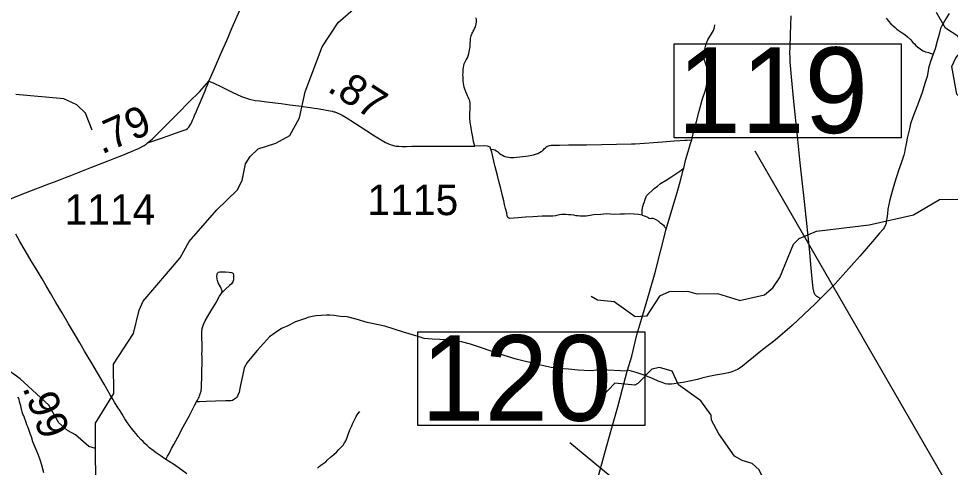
# Model space of a CAD drawing. Extents: x 2290615 to 2522933, y 819489 to 1012715.
# Drawn here: x 2430887 to 2446134, y 891346 to 898683 of the extents above; entities that cross this region are included whole.
import ezdxf

# ---------------------------------------------------------------- set-up
doc = ezdxf.new("R2010")
doc.units = 0
for name, color, linetype in [('Exist Hydrographic Creek Single Shore', 7, 'Continuous'), ('Exist Hydrographic Misc Water Feature', 7, 'Continuous'), ('Exist Road Non-System Type 51', 7, 'Continuous'), ('Exist Road Primary NC Attributed', 7, 'Continuous'), ('Exist Road Secondary Mileage Hundredths English Label', 7, 'Continuous'), ('Exist Road Secondary Structure Standard Bridge Number Label', 7, 'Continuous'), ('Exist Road Secondary Type 20 Attributed', 7, 'Continuous'), ('Exist Road Secondary Type 41 Attributed', 7, 'Continuous'), ('Exist Road Secondary Type 51 Attributed', 7, 'Continuous'), ('Exist Road Secondary Type 51 Number Label', 7, 'Continuous')]:
    doc.layers.add(name, color=color, linetype=linetype)

msp = doc.modelspace()

# ---------------------------------------------------------------- linework, layer by layer
at = {"layer": 'Exist Hydrographic Creek Single Shore'}
for points in [[(2447011, 895475), (2447069, 895517), (2447116, 895683), (2447103, 895985), (2447078, 896007), (2446989, 896381), (2446985, 896607), (2446942, 896691), (2446807, 896797), (2446557, 896777), (2446423, 896824), (2446362, 896998), (2446340, 897339), (2446239, 897446), (2446156, 897903), (2446221, 898043), (2446327, 898162), (2446325, 898304), (2446257, 898396), (2446055, 898526), (2445909, 898782)], [(2432093, 896861), (2431981, 897135), (2431837, 897274), (2431627, 897370), (2430843, 897443)], [(2442686, 894073), (2443091, 894169), (2443231, 894280), (2443345, 894449), (2443569, 894993), (2443659, 895089), (2443941, 895209), (2444806, 895313), (2445528, 895477), (2445957, 895725), (2446299, 895729), (2446522, 895843), (2446622, 895844), (2446740, 895786), (2446901, 895632), (2447011, 895475)], [(2442686, 894073), (2442331, 894184), (2441989, 894180), (2441838, 894220), (2441530, 894214), (2441373, 894145), (2441161, 893818), (2440978, 893807), (2440633, 894052), (2440357, 894080), (2440257, 894139)], [(2432152, 891105), (2432144, 891653)]]:
    msp.add_lwpolyline(points, dxfattribs=at)
at = {"layer": 'Exist Hydrographic Misc Water Feature'}
for points in [[(2432144, 891653), (2432146, 892070), (2432447, 892552), (2432440, 893034), (2432766, 893536), (2432861, 893915), (2432925, 894065), (2433532, 894773), (2433678, 895041), (2434128, 895559), (2434465, 895878), (2434546, 896039), (2434601, 896307), (2434674, 896431), (2434806, 896552), (2435096, 896646), (2435327, 896773), (2435481, 897062), (2435575, 897486), (2435856, 898223), (2436117, 898621), (2436405, 898872)], [(2432144, 891653), (2432035, 891685), (2431815, 891876), (2431689, 891946), (2431546, 892072), (2431383, 892361), (2430911, 892794), (2430658, 892981), (2430530, 893199), (2430486, 893328)], [(2442726, 891460), (2442603, 891529), (2442347, 891893), (2442227, 892118), (2442218, 892200), (2442048, 892433), (2441686, 892694), (2441582, 892916), (2441373, 892979), (2441249, 892951), (2441019, 892715), (2440969, 892690), (2440644, 892720), (2440430, 892501), (2440374, 892358), (2440259, 892231), (2439959, 892226)], [(2444578, 888646), (2444757, 888906), (2444729, 889105), (2444720, 889164), (2444584, 889319), (2444305, 889557), (2443935, 889775), (2443834, 889866), (2443653, 890213), (2443525, 890379), (2443366, 890484), (2443247, 890597), (2443092, 890919), (2443054, 891203), (2443003, 891303), (2442892, 891410), (2442726, 891460)]]:
    msp.add_lwpolyline(points, dxfattribs=at)
at = {"layer": 'Exist Road Non-System Type 51'}
for points in [[(2438350, 896598), (2438330, 896674), (2438317, 896744), (2438302, 896825), (2438293, 896891), (2438276, 896995), (2438273, 897047), (2438270, 897101), (2438273, 897151), (2438275, 897189), (2438276, 897235), (2438277, 897277), (2438277, 897303), (2438269, 897337), (2438262, 897361), (2438250, 897387), (2438233, 897420), (2438219, 897446), (2438203, 897484), (2438190, 897530), (2438179, 897563), (2438175, 897594), (2438168, 897627), (2438164, 897661), (2438159, 897701), (2438159, 897731), (2438158, 897767), (2438160, 897797), (2438159, 897833), (2438161, 897857), (2438165, 897883), (2438170, 897919), (2438180, 897946), (2438195, 897978), (2438213, 898010), (2438230, 898042), (2438244, 898076), (2438253, 898113), (2438259, 898143), (2438265, 898169), (2438270, 898197), (2438274, 898223), (2438275, 898239), (2438277, 898275), (2438280, 898314), (2438280, 898339), (2438283, 898361), (2438287, 898380), (2438294, 898403), (2438300, 898419), (2438311, 898448), (2438318, 898461), (2438324, 898476), (2438334, 898493), (2438349, 898522), (2438361, 898548), (2438370, 898571), (2438376, 898598), (2438380, 898626), (2438379, 898656), (2438375, 898694)], [(2444008, 894106), (2443970, 894127), (2443950, 894142), (2443929, 894159), (2443917, 894172), (2443909, 894187), (2443904, 894201), (2443900, 894227), (2443891, 894277), (2443880, 894373), (2443861, 894545), (2443850, 894664), (2443833, 894867), (2443778, 895387), (2443739, 895744), (2443706, 896079), (2443676, 896324), (2443634, 896762), (2443573, 897326), (2443534, 897733), (2443510, 897975), (2443510, 898042), (2443508, 898127), (2443510, 898214), (2443517, 898423), (2443530, 898728)], [(2445083, 898693), (2445123, 898641), (2445162, 898598), (2445196, 898563), (2445229, 898537), (2445257, 898513), (2445282, 898493), (2445314, 898473), (2445347, 898450), (2445391, 898424), (2445432, 898387), (2445488, 898334), (2445521, 898295), (2445545, 898273), (2445571, 898245), (2445597, 898223), (2445619, 898204), (2445641, 898190), (2445663, 898175), (2445691, 898156), (2445726, 898141), (2445774, 898129), (2445818, 898114), (2445852, 898105)], [(2446112, 898769), (2446057, 898679), (2446016, 898605), (2445994, 898568), (2445974, 898523), (2445964, 898479), (2445944, 898407), (2445920, 898314), (2445883, 898187), (2445852, 898105)], [(2441901, 896704), (2441923, 896805), (2441977, 897002), (2442024, 897168), (2442073, 897354), (2442125, 897511), (2442156, 897632), (2442176, 897722), (2442176, 897776), (2442158, 897859), (2442125, 897955), (2442107, 898018), (2442100, 898078), (2442109, 898139), (2442120, 898206), (2442140, 898273), (2442167, 898334), (2442210, 898410), (2442257, 898491), (2442275, 898536), (2442281, 898581)], [(2445852, 898105), (2445811, 897983), (2445778, 897874), (2445769, 897830), (2445752, 897737), (2445717, 897621), (2445671, 897478), (2445630, 897355), (2445584, 897240), (2445519, 897070), (2445484, 896961), (2445465, 896879), (2445428, 896728), (2445408, 896637), (2445393, 896558), (2445384, 896493), (2445371, 896450), (2445332, 896336), (2445286, 896202), (2445218, 895995), (2445186, 895879), (2445144, 895720), (2445112, 895570), (2445105, 895490), (2445092, 895416), (2445086, 895374), (2445083, 895341), (2445077, 895320), (2445068, 895298), (2445053, 895263), (2445033, 895239), (2444976, 895174), (2444857, 895041), (2444652, 894801), (2444379, 894492), (2444249, 894346), (2444008, 894106)], [(2432998, 896651), (2433077, 896718), (2433225, 896863), (2433497, 897139), (2433678, 897321), (2433849, 897485), (2433923, 897571), (2434000, 897662)], [(2438612, 896550), (2438657, 896545), (2438679, 896538), (2438706, 896523), (2438724, 896508), (2438738, 896497), (2438755, 896478), (2438781, 896460), (2438803, 896449), (2438830, 896435), (2438842, 896429), (2438872, 896424), (2438904, 896418), (2438936, 896415), (2438988, 896415), (2439188, 896436), (2439223, 896439), (2439257, 896445), (2439283, 896450), (2439311, 896456), (2439331, 896463), (2439359, 896471), (2439385, 896479), (2439409, 896492), (2439439, 896508), (2439458, 896520), (2439472, 896535), (2439494, 896559), (2439506, 896571), (2439515, 896581), (2439529, 896591), (2439543, 896600), (2439557, 896606), (2439573, 896610), (2439599, 896612), (2439737, 896616), (2439887, 896621), (2440019, 896620), (2440179, 896621), (2440914, 896637), (2440978, 896638), (2441050, 896641), (2441350, 896664), (2441422, 896671), (2441613, 896686), (2441705, 896691), (2441791, 896694), (2441829, 896697), (2441901, 896704)], [(2441771, 896239), (2441805, 896386), (2441843, 896511), (2441883, 896639), (2441901, 896704)], [(2438612, 896550), (2438608, 896566), (2438601, 896580), (2438589, 896588), (2438575, 896594), (2438557, 896597), (2438514, 896602), (2438350, 896598)], [(2441088, 895469), (2441028, 895480), (2440958, 895486), (2440882, 895491), (2440804, 895486), (2440728, 895484), (2440634, 895482), (2440515, 895489), (2440414, 895482), (2440297, 895476), (2440207, 895461), (2440172, 895454), (2440105, 895452), (2440072, 895452), (2440042, 895456), (2440012, 895459), (2439971, 895467), (2439924, 895473), (2439884, 895476), (2439844, 895478), (2439808, 895478), (2439773, 895478), (2439740, 895474), (2439709, 895470), (2439675, 895459), (2439631, 895453), (2439581, 895454), (2439455, 895453), (2439301, 895444), (2439181, 895436), (2439063, 895428), (2438922, 895414), (2438906, 895419), (2438894, 895434), (2438886, 895448), (2438883, 895458), (2438874, 895507), (2438855, 895578), (2438838, 895642), (2438825, 895706), (2438806, 895786), (2438778, 895904), (2438753, 896006), (2438723, 896116), (2438703, 896201), (2438687, 896261), (2438664, 896351), (2438639, 896448), (2438628, 896499), (2438612, 896550)], [(2441088, 895469), (2441093, 895555), (2441104, 895613), (2441115, 895651), (2441126, 895689), (2441135, 895712), (2441144, 895743), (2441151, 895761), (2441164, 895786), (2441182, 895806), (2441202, 895826), (2441249, 895868), (2441287, 895904), (2441339, 895945), (2441393, 895985), (2441482, 896041), (2441560, 896092), (2441643, 896144), (2441709, 896187), (2441771, 896239)], [(2441485, 895243), (2441672, 895877), (2441713, 896012), (2441762, 896208), (2441771, 896239)], [(2441088, 895469), (2441137, 895455), (2441166, 895442), (2441189, 895430), (2441191, 895426), (2441202, 895419), (2441222, 895417), (2441245, 895422), (2441263, 895419), (2441290, 895408), (2441316, 895397), (2441350, 895379), (2441379, 895350), (2441415, 895327), (2441437, 895305), (2441449, 895292), (2441458, 895280), (2441470, 895263), (2441485, 895243)], [(2440852, 892937), (2440919, 893162), (2441003, 893513), (2441104, 893838), (2441209, 894212), (2441303, 894531), (2441485, 895243)], [(2434214, 894201), (2434217, 894232), (2434193, 894295), (2434152, 894364), (2434140, 894399), (2434136, 894425), (2434132, 894466), (2434136, 894503), (2434144, 894522), (2434160, 894540), (2434181, 894543), (2434212, 894542), (2434272, 894542), (2434332, 894539), (2434371, 894534), (2434386, 894528), (2434395, 894516), (2434403, 894490), (2434404, 894454), (2434401, 894414), (2434392, 894378), (2434370, 894346), (2434338, 894317), (2434274, 894260), (2434214, 894201)], [(2433799, 892418), (2433816, 892447), (2433828, 892476), (2433839, 892496), (2433848, 892517), (2433860, 892548), (2433873, 892592), (2433880, 892651), (2433881, 892714), (2433884, 892794), (2433887, 892916), (2433889, 893053), (2433889, 893149), (2433887, 893208), (2433889, 893248), (2433889, 893283), (2433888, 893311), (2433890, 893351), (2433889, 893394), (2433887, 893433), (2433886, 893457), (2433884, 893482), (2433884, 893557), (2433893, 893615), (2433911, 893681), (2433941, 893742), (2433979, 893809), (2434018, 893873), (2434062, 893946), (2434120, 894043), (2434176, 894143), (2434214, 894201)], [(2444008, 894106), (2443926, 894024), (2443543, 893667), (2443266, 893428), (2443061, 893268), (2442824, 893075), (2442732, 893003), (2442660, 892949), (2442612, 892927), (2442560, 892907), (2442501, 892890), (2442421, 892874), (2442288, 892855), (2442183, 892833), (2442069, 892802), (2441995, 892782), (2441867, 892755), (2441764, 892735), (2441672, 892721), (2441612, 892710), (2441572, 892705), (2441536, 892705), (2441509, 892708), (2441475, 892714), (2441417, 892732), (2441352, 892757), (2441269, 892791), (2441178, 892831), (2441106, 892860), (2441043, 892882), (2440992, 892898), (2440916, 892916), (2440852, 892937)], [(2440846, 892918), (2440413, 892941), (2440245, 892926), (2440044, 892936), (2439887, 892953), (2439727, 892963), (2439601, 892980), (2439406, 893021), (2439028, 893116), (2438759, 893198), (2438463, 893301), (2438279, 893362), (2438132, 893399), (2438010, 893420), (2437911, 893430), (2437778, 893437), (2437655, 893440), (2437522, 893451), (2437424, 893485), (2437185, 893556), (2436878, 893652), (2436589, 893716), (2436408, 893771), (2436262, 893805), (2436156, 893815), (2436047, 893829), (2435979, 893832), (2435924, 893832), (2435839, 893829), (2435758, 893822), (2435689, 893812), (2435621, 893795), (2435584, 893781), (2435420, 893723), (2435291, 893662), (2435189, 893614), (2435086, 893546), (2434994, 893481), (2434892, 893372), (2434793, 893256), (2434674, 893120), (2434626, 893062), (2434579, 892973), (2434555, 892864), (2434521, 892718), (2434509, 892637), (2434497, 892574), (2434482, 892535), (2434468, 892510), (2434452, 892487), (2434434, 892472), (2434411, 892453), (2434386, 892440), (2434359, 892435), (2434275, 892431), (2434109, 892428), (2433955, 892422), (2433848, 892417), (2433799, 892418)], [(2440343, 891085), (2440508, 891682), (2440605, 892029), (2440690, 892334), (2440767, 892628), (2440846, 892918), (2440852, 892937)], [(2433295, 891476), (2433324, 891529), (2433349, 891570), (2433391, 891654), (2433426, 891720), (2433491, 891840), (2433519, 891886), (2433544, 891935), (2433580, 892009), (2433609, 892057), (2433675, 892185), (2433740, 892305), (2433773, 892369), (2433799, 892418)], [(2435780, 891334), (2435792, 891349), (2435805, 891362), (2435831, 891380), (2435863, 891402), (2435912, 891438), (2435944, 891470), (2435991, 891510), (2436047, 891554), (2436088, 891596), (2436128, 891637), (2436162, 891669), (2436199, 891711), (2436222, 891745), (2436239, 891779), (2436252, 891809), (2436262, 891833), (2436273, 891864), (2436284, 891899), (2436307, 891958), (2436337, 892023), (2436358, 892067), (2436379, 892114), (2436411, 892179), (2436439, 892221), (2436472, 892258)]]:
    msp.add_lwpolyline(points, dxfattribs=at)
at = {"layer": 'Exist Road Primary NC Attributed'}
msp.add_lwpolyline([(2433641, 891240), (2433435, 891388), (2433295, 891476), (2433204, 891537), (2433138, 891582), (2433086, 891621), (2433029, 891666), (2432988, 891701), (2432951, 891734), (2432924, 891766), (2432887, 891802), (2432843, 891851), (2432808, 891894), (2432773, 891936), (2432728, 891993), (2432695, 892037), (2432657, 892090), (2432626, 892141), (2432581, 892214), (2432546, 892268), (2432511, 892322), (2432461, 892403), (2432427, 892462), (2432385, 892534), (2432285, 892708), (2432178, 892889), (2432068, 893077), (2431965, 893246), (2431887, 893382), (2431803, 893531), (2431701, 893694), (2431598, 893874), (2431498, 894043), (2431406, 894195), (2431336, 894316), (2431270, 894427), (2431190, 894564), (2431094, 894723), (2430995, 894891), (2430909, 895040), (2430842, 895159)], dxfattribs=at)
at = {"layer": 'Exist Road Secondary Structure Standard Bridge Number Label'}
msp.add_line((2446360, 886447), (2439906, 891746), dxfattribs=at)
for points in [[(2441613, 898271), (2445329, 898271), (2445329, 896734), (2441613, 896734)], [(2437418, 893564), (2441134, 893564), (2441134, 892028), (2437418, 892028)]]:
    msp.add_lwpolyline(points, close=True, dxfattribs=at)
msp.add_lwpolyline([(2450858, 890229), (2446464, 890419), (2442941, 896517)], dxfattribs=at)
at = {"layer": 'Exist Road Secondary Type 20 Attributed'}
msp.add_lwpolyline([(2434000, 897662), (2434051, 897771), (2434094, 897868), (2434144, 897980), (2434209, 898133), (2434293, 898325), (2434384, 898536), (2434509, 898823)], dxfattribs=at)
at = {"layer": 'Exist Road Secondary Type 41 Attributed'}
msp.add_lwpolyline([(2434000, 897662), (2434068, 897632), (2434208, 897566), (2434303, 897520), (2434384, 897482), (2434465, 897445), (2434536, 897411), (2434599, 897386), (2434665, 897366), (2434757, 897347), (2434828, 897338), (2434943, 897325), (2435185, 897294), (2435327, 897275), (2435471, 897259), (2435545, 897248), (2435614, 897238), (2435663, 897231), (2435721, 897221), (2435778, 897213), (2435830, 897205), (2435868, 897199), (2435918, 897188), (2435951, 897182), (2435987, 897175), (2436022, 897168), (2436046, 897161), (2436062, 897157), (2436101, 897143), (2436138, 897129), (2436182, 897106), (2436247, 897069), (2436382, 896979), (2436586, 896849), (2436710, 896769), (2436821, 896699), (2436889, 896660), (2436930, 896639), (2436969, 896623), (2437004, 896612), (2437037, 896603), (2437065, 896599), (2437107, 896596), (2437164, 896594), (2437235, 896595), (2437324, 896596), (2437407, 896596), (2437495, 896597), (2437580, 896596), (2437779, 896597), (2438076, 896598), (2438225, 896599), (2438350, 896598)], dxfattribs=at)
at = {"layer": 'Exist Road Secondary Type 51 Attributed'}
for points in [[(2430690, 895710), (2430929, 895809), (2431171, 895898), (2431254, 895931), (2431380, 895981), (2431473, 896016), (2431574, 896054), (2431652, 896083), (2431741, 896118), (2432067, 896249), (2432352, 896359), (2432461, 896399), (2432577, 896444), (2432847, 896562), (2432940, 896610), (2432975, 896631), (2432998, 896651), (2433243, 896735), (2433530, 896835), (2433628, 896871), (2433652, 896888), (2433672, 896908), (2433685, 896926), (2433701, 896952), (2433719, 896989), (2433734, 897023), (2433755, 897069), (2433773, 897113), (2433790, 897152), (2433809, 897198), (2433858, 897311), (2433937, 897502), (2433958, 897552), (2433982, 897609), (2434000, 897662)], [(2431301, 891255), (2431266, 891383), (2431238, 891468), (2431212, 891544), (2431183, 891610), (2431121, 891765), (2431096, 891845), (2431081, 891885), (2431052, 891967), (2431035, 892008), (2431023, 892042), (2431010, 892078), (2430971, 892187), (2430957, 892218), (2430946, 892256), (2430933, 892298), (2430923, 892349), (2430913, 892382), (2430900, 892421), (2430895, 892454), (2430882, 892496)]]:
    msp.add_lwpolyline(points, dxfattribs=at)

# ---------------------------------------------------------------- texts
at = {"layer": 'Exist Road Secondary Mileage Hundredths English Label'}
for s, rotation, p in [('.87', 327.3994, (2435919, 897507)), ('.79', 23.5542, (2432246, 896459)), ('.99', 289.8436, (2430947, 892650))]:
    msp.add_text(s, height=500, rotation=rotation, dxfattribs=at).set_placement(p)
at = {"layer": 'Exist Road Secondary Structure Standard Bridge Number Label'}
for s, p in [('119', (2441664, 896813)), ('120', (2437469, 892107))]:
    msp.add_text(s, height=1400, dxfattribs=at).set_placement(p)
at = {"layer": 'Exist Road Secondary Type 51 Number Label'}
for s, p in [('1115', (2436594, 895470)), ('1114', (2431637, 895312))]:
    msp.add_text(s, height=500, rotation=360, dxfattribs=at).set_placement(p)

doc.saveas('drawing.dxf')
